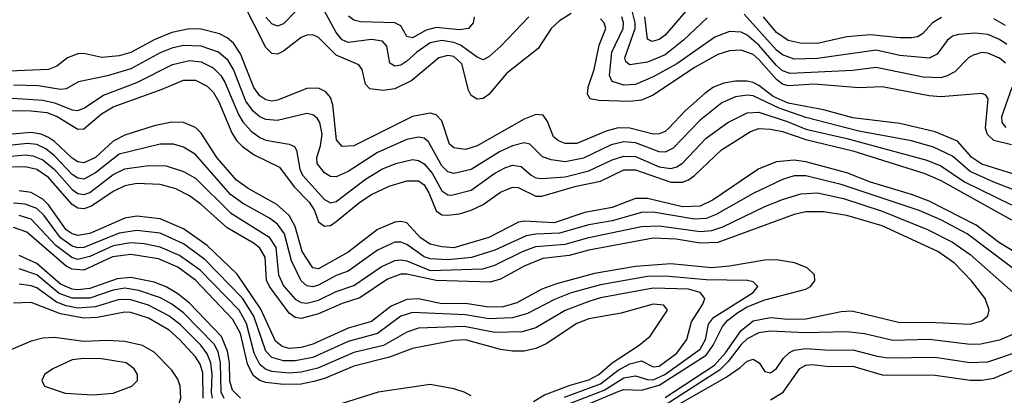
# Model space of a CAD drawing. Header units: inches. Extents: x 990535 to 1117859, y 769386 to 892122.
# Tile 370 of 656: x 1083791 to 1087146, y 791159 to 792440. Entities that reach past the tile are written whole.
import ezdxf

# ---------------------------------------------------------------- set-up
doc = ezdxf.new("R2010")
doc.units = ezdxf.units.IN
doc.header["$MEASUREMENT"] = 0
doc.layers.add('B0789', color=7, linetype='Continuous')

msp = doc.modelspace()

# ---------------------------------------------------------------- linework, layer by layer
at = {"layer": 'B0789', "color": 5}
for points, elevation in [([(1084770, 792509), (1084690, 792426.5), (1084670, 792418.1), (1084650, 792425.7), (1084630, 792449.4)], 3060), ([(1085525.7, 792450), (1085430.1, 792349.9), (1085390, 792314.1), (1085370, 792303.9), (1085350, 792312.5), (1085293.7, 792353.7), (1085270, 792362.8), (1085230, 792369.5), (1085190, 792361.1), (1085144.5, 792330), (1085110, 792298.3), (1085090, 792285.5), (1085070, 792282.2), (1085052.2, 792292.2), (1085042.6, 792350), (1085027.3, 792367.3), (1084990, 792372.7), (1084910, 792362.8), (1084890, 792371.7), (1084870, 792396.4), (1084810, 792507.1)], 3060), ([(1085670, 792461.6), (1085630, 792436.9), (1085602, 792410), (1085557.7, 792342.3), (1085450, 792257.3), (1085390, 792185), (1085370, 792171), (1085350, 792169.4), (1085330, 792182.3), (1085320.4, 792200.4), (1085297.4, 792290), (1085270, 792314.8), (1085250, 792318.6), (1085219, 792310), (1085126.9, 792233.1), (1085070, 792204.8), (1085030, 792198.5), (1084984.3, 792204.3), (1084970, 792220.3), (1084958.2, 792270), (1084946.5, 792286.5), (1084870, 792319.6), (1084810, 792379.4), (1084790, 792388.4), (1084770, 792387.4), (1084750, 792379.4), (1084690, 792333.4), (1084670, 792323.1), (1084650, 792324.5), (1084630, 792345.2), (1084550, 792502.5)], 3080), ([(1086074.8, 792485.2), (1085990, 792388), (1085970, 792372.9), (1085946.5, 792366.5), (1085930, 792374), (1085921.4, 792450)], 3020), ([(1085339.8, 792450), (1085336.8, 792430), (1085320.2, 792410), (1085290, 792405.2), (1085210, 792413.2), (1085175.7, 792404.3), (1085130, 792378.9), (1085110, 792383.2), (1085090, 792419.1), (1085070, 792429.5), (1084952.6, 792432.6), (1084930, 792438.7), (1084912.2, 792452.2)], 3040), ([(1087170, 792013.7), (1087110, 792027.9), (1087088.5, 792048.5), (1087081.6, 792070), (1087091.6, 792170), (1087082.6, 792182.6), (1087070, 792189), (1086930, 792177), (1086890, 792180.1), (1086730, 792210.9), (1086650, 792207.4), (1086499.9, 792219.9), (1086410, 792214.4), (1086390, 792220.9), (1086370, 792235.8), (1086310, 792305), (1086290, 792321.2), (1086250, 792336.4), (1086210, 792334.4), (1086170, 792321.9), (1086090, 792277.5), (1085950, 792182.9), (1085910, 792165.8), (1085870, 792160.9), (1085764.6, 792164.6), (1085735.1, 792170), (1085726.1, 792186.1), (1085727.7, 792210), (1085748.6, 792270), (1085766, 792354), (1085788.4, 792410), (1085783, 792430), (1085770, 792443.4)], 3080), ([(1087150, 792291.6), (1087130, 792308.6), (1087090, 792326.4), (1087070, 792328.5), (1087040.4, 792319.6), (1087024.4, 792310), (1086977.3, 792262.7), (1086951.7, 792248.3), (1086930, 792242.3), (1086870, 792244.4), (1086710, 792277.6), (1086630, 792267.1), (1086416.9, 792256.9), (1086390, 792266.4), (1086370, 792284), (1086310, 792353.9), (1086270, 792387.7), (1086250, 792397.7), (1086210, 792399.9), (1086159.6, 792380.4), (1086030.1, 792290), (1085950, 792244.9), (1085890, 792219.8), (1085850, 792216.7), (1085809.9, 792229.9), (1085801, 792250), (1085809.3, 792330), (1085847.8, 792410), (1085848.4, 792430), (1085842.8, 792450)], 3060), ([(1086133.5, 792446.5), (1086053.5, 792370), (1085990, 792321), (1085930, 792295.8), (1085870, 792286.5), (1085856.8, 792296.8), (1085853.3, 792310), (1085888.6, 792410), (1085888.7, 792430), (1085877.9, 792470)], 3040), ([(1087155.2, 792355.2), (1087130, 792372.8), (1087090, 792389.6), (1087046.2, 792393.8), (1086990, 792389.9), (1086970, 792383.9), (1086950.8, 792369.2), (1086917.1, 792322.9), (1086890, 792309.5), (1086790, 792317.8), (1086710, 792336.8), (1086510, 792308), (1086430, 792305.7), (1086390, 792320.1), (1086370, 792336.2), (1086259.4, 792459.4)], 3040), ([(1086931.8, 792448.2), (1086901.8, 792430), (1086867.6, 792392.4), (1086850, 792382.4), (1086830, 792378.7), (1086790, 792377.9), (1086690, 792388.2), (1086610, 792381.5), (1086510, 792359.1), (1086450, 792360.7), (1086410, 792369.3), (1086370, 792397.1), (1086325.5, 792450)], 3020), ([(1087150, 792420.6), (1087110, 792443.4)], 3020), ([(1087230, 791897.7), (1087070, 791947.2), (1087035.2, 791970), (1086986.4, 792026.4), (1086910, 792057.9), (1086790, 792086.8), (1086630, 792105.4), (1086530, 792132.7), (1086410, 792155.5), (1086358.4, 792178.4), (1086310, 792216.3), (1086290, 792226.6), (1086270, 792231.2), (1086230, 792231), (1086190, 792223.5), (1086155.3, 792210), (1086126.3, 792190), (1086059.2, 792130), (1086003.6, 792070), (1085990, 792058.8), (1085970, 792051), (1085949.7, 792050.3), (1085870, 792070.4), (1085830, 792071.2), (1085790, 792060.3), (1085690, 792018.5), (1085650, 792017.9), (1085627.1, 792027.1), (1085610, 792040.5), (1085590, 792092.8), (1085574.5, 792114.5), (1085550, 792117.4), (1085510, 792100.6), (1085350, 792009.9), (1085310, 791997.2), (1085270, 792003.2), (1085255.3, 792015.3), (1085230, 792095.4), (1085210, 792116.4), (1085190, 792121), (1085129.4, 792110), (1084930, 792009.9), (1084890, 792007.3), (1084871, 792031), (1084858, 792150), (1084850, 792175), (1084834.3, 792194.3), (1084810, 792206.3), (1084770, 792205.4), (1084670, 792165.3), (1084650, 792163), (1084630, 792167.5), (1084610, 792180.9), (1084588.8, 792208.8), (1084544.2, 792324.2), (1084519.9, 792359.9), (1084498.5, 792378.5), (1084472.2, 792392.2), (1084410, 792407.6), (1084370, 792409.4), (1084310, 792396.7), (1084250, 792372.1), (1084170, 792328.5), (1084130, 792316.5), (1084071.3, 792311.3), (1084010, 792324.5), (1083990, 792323.8), (1083953.8, 792310), (1083917.8, 792282.2), (1083889.5, 792270.5), (1083755, 792265)], 3120), ([(1087210, 791848), (1087110, 791886.3), (1087030, 791922.5), (1086970, 791974.9), (1086905.1, 792005.1), (1086830, 792026.8), (1086650, 792060.3), (1086470, 792106.6), (1086378.6, 792138.6), (1086290, 792180.7), (1086270, 792182.7), (1086230, 792176.7), (1086183.8, 792156.2), (1086110, 792098.2), (1086017.7, 792002.3), (1085990, 791988.4), (1085970, 791989.4), (1085890, 792020.2), (1085850, 792023.9), (1085806.6, 792013.4), (1085712.1, 791967.9), (1085650, 791955.1), (1085602.3, 791962.3), (1085572.1, 791972.1), (1085530, 792016.2), (1085510, 792020.3), (1085470, 792010), (1085426.4, 791990), (1085330, 791929.6), (1085270, 791916.2), (1085250, 791921.2), (1085230, 791941.5), (1085184, 792024), (1085170, 792036.7), (1085150, 792040.1), (1085110, 792031.7), (1085010, 791987.4), (1084910, 791922.3), (1084870, 791904.3), (1084850, 791905.1), (1084830, 791917.7), (1084805.2, 791950), (1084804.1, 791970), (1084816.3, 792010), (1084821.8, 792050), (1084813.9, 792090), (1084804.4, 792104.4), (1084790, 792116.2), (1084770, 792119.9), (1084670, 792096.1), (1084630, 792099.9), (1084610, 792109.3), (1084587.5, 792127.5), (1084562.2, 792162.2), (1084519.6, 792270), (1084501.5, 792301.5), (1084469.2, 792329.2), (1084410, 792350.5), (1084350, 792351.8), (1084310, 792342.9), (1084270, 792326.8), (1084170, 792272.2), (1084090, 792248.8), (1083992, 792228), (1083950, 792204), (1083930, 792202.3), (1083855.3, 792215.3), (1083770, 792217.1)], 3140), ([(1083750, 792173.3), (1083870, 792166.4), (1083910, 792156.8), (1083970, 792132.8), (1083990, 792130.7), (1084010, 792138.1), (1084076.7, 792183.3), (1084190, 792226.1), (1084312.2, 792287.8), (1084370, 792300.7), (1084410, 792296.5), (1084450, 792276.2), (1084476.3, 792250), (1084490, 792227.5), (1084536.7, 792116.7), (1084551.9, 792091.9), (1084580.4, 792060.4), (1084610, 792038.4), (1084630, 792029.6), (1084710, 792015.8), (1084727.8, 792007.8), (1084735, 791995), (1084745.9, 791930), (1084755.2, 791910), (1084830, 791827.6), (1084850, 791815.8), (1084870, 791820.5), (1084970, 791896.1), (1085025.5, 791930), (1085073.4, 791950), (1085130, 791963.4), (1085150, 791960.5), (1085170, 791948.9), (1085197.2, 791917.2), (1085230, 791857.1), (1085250, 791842.9), (1085262.3, 791842.3), (1085330, 791858.9), (1085410, 791916.6), (1085444.5, 791935.5), (1085470, 791943.7), (1085499.7, 791939.7), (1085533.6, 791910), (1085550, 791900.8), (1085570, 791898.2), (1085650, 791904.4), (1085730, 791925), (1085810, 791962.3), (1085850, 791974.7), (1085890, 791973.4), (1085970, 791938.9), (1086010, 791932.4), (1086030, 791938.2), (1086049.2, 791950.8), (1086130, 792036.4), (1086203.9, 792090), (1086270, 792122.9), (1086310, 792124.5), (1086410, 792092), (1086470, 792067.4), (1086610, 792034.7), (1086881.7, 791961.7), (1086930, 791942.3), (1087010, 791887.6), (1087170, 791808.9)], 3160), ([(1083730.8, 792130.8), (1083830, 792130), (1083883.3, 792123.3), (1083919.5, 792110), (1083990, 792066.8), (1084010, 792068.4), (1084070, 792119.5), (1084110, 792142.7), (1084277, 792203), (1084350, 792234.3), (1084390, 792233.5), (1084430, 792213.2), (1084451.6, 792191.6), (1084470, 792160.4), (1084514.6, 792054.6), (1084530, 792028), (1084550, 792007.4), (1084590, 791979), (1084677, 791937), (1084726.8, 791870), (1084778, 791818), (1084795.4, 791790), (1084810, 791751), (1084830, 791736.6), (1084850, 791738.6), (1084870, 791751.9), (1084950, 791817.8), (1084990, 791844.2), (1085050, 791872.6), (1085110, 791890.9), (1085150, 791890.6), (1085170, 791877.5), (1085185.8, 791850), (1085210, 791788.1), (1085230, 791775), (1085250, 791773.2), (1085290, 791778.2), (1085330, 791790.6), (1085370, 791810.3), (1085430, 791852.2), (1085470, 791869.6), (1085490, 791867.9), (1085550, 791838.3), (1085570, 791837.9), (1085687.7, 791872.3), (1085770, 791889.7), (1085850, 791928.7), (1085890, 791927.9), (1086010, 791886.4), (1086050, 791886.4), (1086070, 791894.4), (1086090, 791909.5), (1086183, 791997), (1086281.5, 792058.5), (1086310, 792069), (1086350, 792067.3), (1086390, 792058.7), (1086470, 792031.7), (1086630, 791993.2), (1086875.8, 791915.8), (1086930, 791891.4), (1087170, 791757.4)], 3180), ([(1087152.5, 792072.5), (1087138.9, 792090), (1087137.8, 792110), (1087173, 792210)], 3060), ([(1087277.8, 791590), (1087130, 791679.7), (1087050, 791739.9), (1086890, 791821), (1086830, 791844.5), (1086690, 791886.2), (1086610, 791917.6), (1086470, 791955.1), (1086430, 791961.3), (1086370, 791956.1), (1086310, 791931.4), (1086154.3, 791825.7), (1086110, 791804.1), (1086050, 791802.4), (1085930, 791830.6), (1085890, 791830.2), (1085810, 791800), (1085717, 791783), (1085612.2, 791747.8), (1085510, 791753.5), (1085490.5, 791749.5), (1085390, 791697.1), (1085270, 791662), (1085230, 791665.5), (1085190, 791675.3), (1085156.5, 791696.5), (1085110, 791747.4), (1085090, 791752), (1085069.9, 791749.9), (1085010, 791724.9), (1084910, 791647), (1084810, 791590.6), (1084790, 791594.3), (1084753.7, 791650), (1084730, 791735.5), (1084710, 791772.3), (1084667.1, 791810), (1084570, 791864.3), (1084530, 791892.7), (1084463.6, 791970), (1084410, 792053.2), (1084390, 792072.3), (1084350, 792089.9), (1084310, 792090.9), (1084250, 792078.2), (1084150, 792047), (1084110, 792025.9), (1084050, 791970), (1084010, 791952.2), (1083990, 791955.7), (1083970, 791968), (1083910, 792025.4), (1083890, 792039), (1083864.9, 792050), (1083830, 792055.8), (1083650, 792039.4)], 3220), ([(1087232.2, 791550), (1087019.2, 791710), (1086930, 791757.8), (1086855.4, 791790), (1086590, 791878), (1086470, 791907.9), (1086430, 791907.8), (1086390, 791894.8), (1086290, 791847.6), (1086164.3, 791775.7), (1086130, 791762.2), (1086090, 791759.9), (1085950, 791783.8), (1085910, 791782.7), (1085810, 791754.6), (1085730, 791741.1), (1085630, 791711.9), (1085550, 791708.9), (1085516.6, 791703.4), (1085410, 791654.2), (1085330.2, 791629.8), (1085250, 791621.4), (1085190, 791624.5), (1085170, 791632), (1085110, 791674.1), (1085090, 791681.3), (1085070, 791681.4), (1085010, 791654.6), (1084910, 791582.4), (1084870, 791568.3), (1084810, 791535.1), (1084790, 791529.4), (1084770, 791532.1), (1084750.2, 791550.2), (1084717.4, 791617.4), (1084693.9, 791710), (1084670, 791743.1), (1084642.9, 791762.9), (1084550, 791815.1), (1084510, 791844.5), (1084390, 791980.4), (1084350, 792005.5), (1084315.4, 792015.4), (1084270, 792016.2), (1084130, 791981.8), (1084050, 791917.9), (1084010, 791896.3), (1083990, 791899.3), (1083970, 791912.8), (1083910, 791976.5), (1083880.4, 792000.4), (1083850, 792014.2), (1083818.2, 792018.2), (1083658.6, 792001.4)], 3240), ([(1083670, 791966.3), (1083810, 791979.2), (1083836, 791976), (1083870, 791962.7), (1083910, 791929.7), (1083970, 791860.7), (1083990, 791847.6), (1084010, 791844.7), (1084030, 791851.5), (1084110, 791912.2), (1084150, 791931.9), (1084230, 791942.9), (1084290, 791941.7), (1084350, 791922.8), (1084390, 791899.5), (1084510, 791781.6), (1084640.1, 791700.1), (1084663.9, 791663.9), (1084673.6, 791570), (1084690, 791532.9), (1084730, 791487), (1084750, 791476.3), (1084770, 791474.1), (1084810, 791483.5), (1084870, 791513.6), (1084930, 791534), (1085022.4, 791597.6), (1085070, 791618.8), (1085090, 791621.5), (1085110, 791618.2), (1085190, 791585.5), (1085369.8, 791590.2), (1085410, 791603.1), (1085504, 791650), (1085550, 791666.5), (1085650, 791675.2), (1085730, 791697.4), (1085910, 791734.5), (1085970, 791737.3), (1086110, 791717.8), (1086150, 791720.8), (1086186.5, 791733.5), (1086330, 791802.8), (1086390, 791826.9), (1086453.2, 791846.8), (1086510, 791849.3), (1086597.7, 791830), (1086730, 791787.7), (1086884.6, 791724.6), (1086970, 791681.8), (1087030, 791639.9), (1087175.7, 791510)], 3260), ([(1085990, 791152.1), (1086158.1, 791261.9), (1086195.6, 791304.4), (1086250, 791380.6), (1086290, 791412.9), (1086350, 791424.9), (1086410, 791419.4), (1086470, 791420), (1086590, 791444.6), (1086627, 791447), (1086790, 791407.5), (1086890, 791409.1), (1087030, 791401.6), (1087070, 791413.2), (1087089.8, 791430), (1087094.9, 791450), (1087080.5, 791490), (1087034.3, 791550), (1086976.4, 791610), (1086919, 791650), (1086730, 791737.2), (1086610, 791772), (1086530, 791785.3), (1086470, 791784.5), (1086430, 791775.7), (1086170, 791680.9), (1086110, 791677.8), (1086028.3, 791691.7), (1085950, 791695.1), (1085730, 791654.7), (1085664, 791636), (1085574.2, 791625.8), (1085510, 791600.1), (1085430, 791555.7), (1085394.6, 791545.4), (1085210, 791550.6), (1085110, 791572.9), (1085090, 791572.3), (1085044.8, 791555.2), (1084950, 791491.7), (1084890, 791472.1), (1084810, 791437.7), (1084750, 791421), (1084730, 791424.6), (1084710, 791439.8), (1084642, 791530), (1084632, 791552), (1084628, 791630), (1084610, 791661), (1084590, 791676.9), (1084497.9, 791730), (1084410, 791809.9), (1084370, 791839.4), (1084323.6, 791863.6), (1084270, 791878.3), (1084190, 791881.3), (1084150, 791873.5), (1084110, 791854.5), (1084035.7, 791804.3), (1084010, 791795.2), (1083990, 791797.8), (1083970, 791810.2), (1083890, 791902.1), (1083850, 791929.3), (1083810, 791938.2), (1083724.1, 791935.9)], 3280), ([(1085687.6, 791112.4), (1085830, 791172.7), (1085850, 791179.3), (1085910, 791177), (1085970, 791194.2), (1086130, 791295.9), (1086154.6, 791330), (1086185.5, 791394.5), (1086204.1, 791415.9), (1086238, 791442), (1086270, 791460.7), (1086330, 791484.9), (1086470, 791521.6), (1086486.2, 791530), (1086500.9, 791550), (1086499.4, 791570), (1086474.3, 791594.3), (1086430.7, 791610.7), (1086370, 791620.8), (1086330, 791620.7), (1086210, 791599.7), (1086150, 791594), (1086010, 791607.6), (1085890, 791598.6), (1085750, 791574.9), (1085619.9, 791539.9), (1085570, 791520.8), (1085484.9, 791475.1), (1085438.5, 791461.5), (1085390, 791459.5), (1085310, 791471.9), (1085230, 791471.5), (1085150, 791488.6), (1085110, 791485.8), (1085056.8, 791463.2), (1084990, 791410.9), (1084910, 791388.4), (1084790, 791333.3), (1084750, 791322.6), (1084710, 791319.1), (1084685.2, 791325.2), (1084663.4, 791343.4), (1084612.9, 791452.9), (1084532.5, 791572.5), (1084429.7, 791669.7), (1084350, 791726.7), (1084270, 791761), (1084190, 791769.7), (1084150, 791763.2), (1084030, 791711.4), (1083990, 791704.4), (1083970, 791710), (1083950, 791723.9), (1083890, 791808.9), (1083870, 791828.1), (1083830, 791850.4), (1083790, 791856.4)], 3320), ([(1085668, 791132), (1085782.7, 791177.3), (1085850, 791218.8), (1085890, 791225.2), (1085930, 791212.7), (1085950, 791212), (1085989.3, 791230), (1086110, 791317.1), (1086128.5, 791350), (1086138.1, 791401.9), (1086155.1, 791424.9), (1086289.9, 791510), (1086306.5, 791530), (1086290, 791546.5), (1086271.2, 791551.2), (1086130, 791553.2), (1085990, 791566), (1085930, 791564.2), (1085770, 791535.9), (1085670.8, 791509.2), (1085613.6, 791486.4), (1085521.4, 791438.6), (1085470, 791423.5), (1085390, 791420.2), (1085310, 791433.4), (1085130, 791441.2), (1085090, 791429), (1085009.9, 791370.1), (1084910, 791343.1), (1084790, 791288.5), (1084730, 791277), (1084690, 791276.9), (1084650, 791288.7), (1084629.7, 791309.7), (1084589.2, 791429.2), (1084550, 791490.5), (1084422.4, 791622.4), (1084350, 791676), (1084270, 791712.4), (1084190, 791721.7), (1084130, 791712), (1084010, 791663.5), (1083990, 791662), (1083970, 791667.8), (1083930, 791696.8), (1083873.8, 791773.8), (1083850, 791795.9), (1083810, 791811), (1083770, 791814.2)], 3340), ([(1085647.4, 791152.6), (1085770, 791198.2), (1085830, 791245), (1085870, 791267.1), (1085910, 791276.7), (1085950, 791256.1), (1085970, 791258.8), (1086030, 791302.9), (1086064.3, 791350), (1086080.7, 791410), (1086118.7, 791470), (1086125.7, 791490), (1086109.9, 791510), (1086070, 791520.9), (1085950, 791524.3), (1085770, 791491.6), (1085730, 791479.7), (1085650, 791448.4), (1085550, 791389.6), (1085503.9, 791376.1), (1085410, 791373.6), (1085305.8, 791394.2), (1085150, 791388), (1085110, 791374.9), (1085030.7, 791329.3), (1084930, 791305), (1084807.6, 791252.4), (1084750, 791238.3), (1084710, 791235.2), (1084650, 791241), (1084628.8, 791248.8), (1084610, 791264.9), (1084590, 791302.9), (1084564.5, 791404.5), (1084538.8, 791450), (1084406, 791586), (1084336.3, 791636.3), (1084270, 791665), (1084215.6, 791675.6), (1084170, 791678.9), (1084110, 791668.9), (1084030, 791632.4), (1083990, 791623), (1083968.9, 791628.9), (1083914.8, 791670), (1083830, 791759.6), (1083790, 791772.8)], 3360), ([(1085541.9, 791138.1), (1085579.4, 791160.6), (1085666.4, 791193.6), (1085730, 791211.9), (1085764.1, 791230), (1085810.4, 791269.6), (1085901.5, 791330), (1085939.2, 791360.8), (1085998.8, 791450), (1085986.3, 791466.3), (1085950, 791470.6), (1085840.1, 791439.9), (1085730, 791420.1), (1085690, 791404.4), (1085585.5, 791334.5), (1085550, 791319.5), (1085510, 791310.3), (1085470, 791309.6), (1085430, 791316), (1085310, 791348.3), (1085270, 791346.7), (1085130, 791318.9), (1085051, 791289), (1084930, 791258.3), (1084830, 791216.4), (1084794.1, 791205.9), (1084750, 791197.4), (1084690, 791196), (1084630, 791203.1), (1084610, 791210.2), (1084587.1, 791227.1), (1084567.1, 791267.1), (1084543.5, 791370), (1084518.1, 791418.1), (1084390, 791551.6), (1084330, 791595.8), (1084264.3, 791624.3), (1084170, 791640), (1084107.9, 791632.1), (1084010, 791586.3), (1083970, 791589.2), (1083950, 791599.6), (1083815.5, 791715.5), (1083770, 791732.1)], 3380), ([(1084543.4, 791150), (1084516.7, 791176.7), (1084507.8, 791207.8), (1084506, 791270), (1084499.7, 791310), (1084479.3, 791359.3), (1084370, 791473.2), (1084330, 791505.3), (1084290, 791529), (1084250, 791545.5), (1084170, 791561.3), (1084123.3, 791556.7), (1084030, 791523), (1083990, 791518.7), (1083970, 791521.5), (1083930, 791538.3), (1083850, 791608.8), (1083790, 791635.9)], 3420), ([(1084488.4, 791148.4), (1084477.9, 791170), (1084476.1, 791270), (1084467.6, 791307.6), (1084454, 791334), (1084350, 791440.1), (1084310, 791470), (1084271.2, 791491.2), (1084197.2, 791517.2), (1084150, 791524.5), (1084110, 791517.7), (1084030, 791490.8), (1083970, 791490.1), (1083926.1, 791506.1), (1083850, 791569.8), (1083790, 791590.8)], 3440), ([(1084448, 791150), (1084444.9, 791170), (1084447.6, 791230), (1084443.1, 791270), (1084430, 791300.9), (1084408.4, 791330), (1084339.5, 791399.5), (1084299.9, 791430), (1084230, 791466.2), (1084170, 791485), (1084130, 791485.6), (1084050, 791461), (1083990, 791456.9), (1083950, 791464.7), (1083917, 791477), (1083850, 791525.4), (1083830, 791532.5), (1083790, 791538.6)], 3460), ([(1084416.2, 791150), (1084415.8, 791235.8), (1084405.8, 791265.8), (1084390.4, 791290), (1084336.4, 791350), (1084301, 791381), (1084230, 791422.3), (1084170, 791441.9), (1084150, 791443.3), (1084055.4, 791424.6), (1084010, 791422.1), (1083930, 791437.7), (1083830, 791476), (1083770, 791473.3)], 3480), ([(1087187.8, 791372.2), (1087130, 791347.4), (1087066.6, 791333.4), (1087030, 791332.8), (1086890, 791349.2), (1086766.7, 791346.7), (1086670, 791368.5), (1086610, 791375.5), (1086467.7, 791372.3), (1086350, 791377.9), (1086310, 791372.7), (1086270, 791351.4), (1086250, 791332.8), (1086205.4, 791274.6), (1086175.5, 791244.5), (1085990, 791125.8)], 3260), ([(1083738.6, 790801.4), (1083802.4, 790937.6), (1083829.1, 790970.9), (1083861.2, 790998.8), (1083910, 791026.3), (1083960, 791040), (1084170, 791079.9), (1084290, 791093), (1084310, 791099.2), (1084327.8, 791112.2), (1084340.5, 791150), (1084338.6, 791190), (1084330, 791213.9), (1084310, 791245), (1084250, 791306.8), (1084210, 791329.6), (1084150, 791343.2), (1084090, 791346), (1084010, 791342.7), (1083910, 791356.6), (1083870, 791354.1), (1083830, 791344.3), (1083570, 791233.7)], 3520), ([(1085970, 791090.8), (1086198.3, 791221.7), (1086246.3, 791253.7), (1086270, 791275.3), (1086290, 791282), (1086311.2, 791270), (1086330, 791240.3), (1086350, 791236.5), (1086370, 791251.2), (1086394.1, 791285.9), (1086414.5, 791305.5), (1086430, 791313.2), (1086470, 791319.1), (1086550, 791313), (1086630, 791314.9), (1086712.4, 791292.4), (1086750, 791286.8), (1086909.8, 791289.8), (1087030, 791271.3), (1087090, 791274), (1087198.1, 791310)], 3240), ([(1086350, 791144), (1086392.9, 791170), (1086449.8, 791250.2), (1086470, 791262.4), (1086490, 791264.9), (1086550, 791257.8), (1086630, 791258.3), (1086730, 791228.9), (1086910, 791227.9), (1087030, 791211.2), (1087070, 791211.5), (1087110, 791217.9), (1087230, 791267.8)], 3220), ([(1085330, 791157), (1085306.3, 791170), (1085270, 791181.3), (1085190, 791196.6), (1085012.2, 791170), (1084890, 791131.1)], 3420)]:
    msp.add_lwpolyline(points, dxfattribs=dict(at, elevation=elevation))
at = {"layer": 'B0789', "color": 5, "elevation": 3540}
msp.add_lwpolyline([(1084010, 791285.2), (1083970, 791279.8), (1083903.8, 791250), (1083876.3, 791230), (1083867.3, 791210), (1083876, 791190), (1083946.7, 791166.7), (1084040.5, 791160.5), (1084110, 791166.1), (1084173, 791190), (1084192.4, 791210), (1084192.9, 791230), (1084180.9, 791250), (1084154, 791270), (1084070, 791284)], close=True, dxfattribs=at)

doc.saveas('drawing.dxf')
